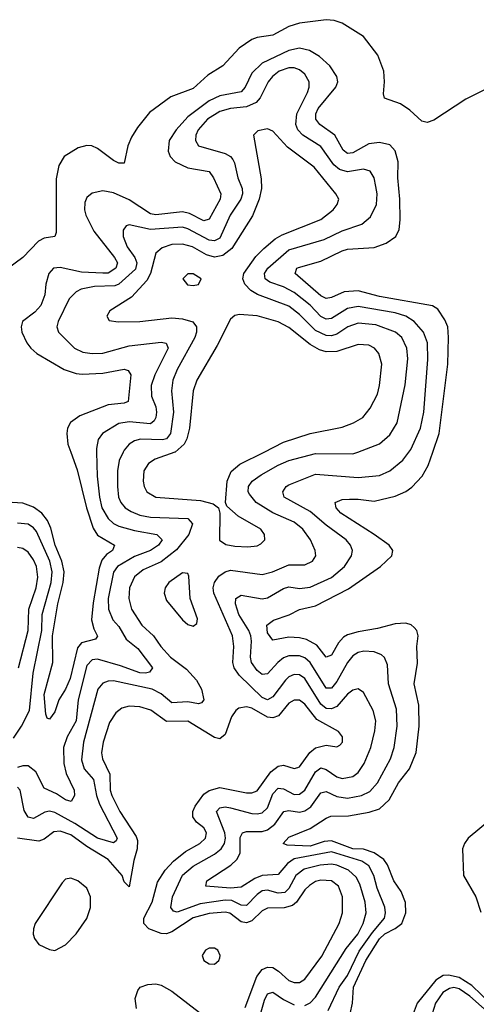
# Model space of a CAD drawing. Header units: inches. Extents: x 1694797 to 1849917, y 907313 to 1017959.
# Tile 583 of 656: x 1827358 to 1829075, y 927926 to 931624. Entities that reach past the tile are written whole.
import ezdxf

# ---------------------------------------------------------------- set-up
doc = ezdxf.new("R2010")
doc.units = ezdxf.units.IN
doc.header["$MEASUREMENT"] = 0
doc.layers.add('B8922', color=7, linetype='Continuous')
doc.layers.add('B8923', color=7, linetype='Continuous')

msp = doc.modelspace()

# ---------------------------------------------------------------- linework, layer by layer
at = {"layer": 'B8922', "color": 5}
for points, elevation in [([(1827550, 930000), (1827573.7, 929933.7), (1827608.7, 929790), (1827634.1, 929714.1), (1827650, 929688), (1827714, 929650), (1827706.2, 929630), (1827684.4, 929615.6), (1827666, 929594), (1827656.5, 929563.5), (1827633.6, 929433.6), (1827628.1, 929370), (1827636.6, 929336.6), (1827650.9, 929309.1), (1827642.2, 929297.8), (1827590, 929283.2), (1827574.8, 929265.2), (1827547.6, 929150), (1827530, 929109.1), (1827504.7, 929070), (1827490, 929024), (1827470, 928996.9), (1827461, 929001), (1827456.2, 929016.2), (1827450.4, 929090), (1827482.3, 929210), (1827481.5, 929310), (1827500.9, 929430), (1827521.7, 929510), (1827525.4, 929550), (1827516.2, 929590), (1827491.2, 929650), (1827474.7, 929714.7), (1827462.7, 929742.7), (1827441.4, 929770), (1827410, 929792.5), (1827370, 929808.6), (1827330, 929809.9)], 620), ([(1827647, 930000), (1827648.7, 929910), (1827657.6, 929830), (1827667.2, 929790), (1827690, 929750), (1827710, 929731.5), (1827730, 929721.7), (1827790, 929705.2), (1827872.8, 929690), (1827893.1, 929670), (1827879.1, 929650), (1827850, 929630.7), (1827790, 929608.3), (1827725.2, 929570), (1827710, 929548.7), (1827689.8, 929449.8), (1827691.2, 929410), (1827708.2, 929370), (1827730, 929345), (1827757.5, 929297.5), (1827802, 929262), (1827857.7, 929190), (1827846.3, 929173.7), (1827830.6, 929169.4), (1827810, 929170.7), (1827737.4, 929197.4), (1827650, 929221.9), (1827630, 929219.2), (1827610, 929198.2), (1827577.3, 929070), (1827569.7, 928990), (1827535.9, 928930), (1827522.4, 928890), (1827524.2, 928830), (1827532.5, 928792.5), (1827563, 928730), (1827563.7, 928710), (1827551.8, 928688.2), (1827530, 928693.9), (1827496.2, 928716.2), (1827450, 928737.8), (1827418.8, 928798.8), (1827390, 928821.4), (1827370, 928821.7), (1827350, 928814.8)], 640), ([(1827746.8, 930000), (1827732.4, 929967.6), (1827725.9, 929930), (1827725, 929870), (1827728.9, 929830), (1827738.1, 929810), (1827754.8, 929790), (1827776.5, 929776.5), (1827810, 929763.4), (1827850, 929755.6), (1827990, 929750.1), (1828007.8, 929730), (1827993.1, 929690), (1827947.1, 929632.9), (1827890, 929587.1), (1827822.1, 929557.9), (1827790, 929531.3), (1827770.1, 929490), (1827768.2, 929450), (1827778.3, 929410), (1827817.4, 929350), (1827860.4, 929310), (1827888.6, 929270), (1827925, 929230), (1827984.3, 929184.3), (1828022.7, 929142.7), (1828041, 929110), (1828050.1, 929070), (1828041.3, 929058.7), (1828030, 929055), (1827990, 929062.1), (1827930, 929057.9), (1827890, 929091.5), (1827855.7, 929110), (1827710, 929140.8), (1827690, 929139.9), (1827670, 929132), (1827651.6, 929110), (1827597.4, 928910), (1827590, 928844), (1827599.7, 928810), (1827635.8, 928770), (1827646.3, 928710), (1827657.7, 928677.7), (1827723.8, 928550), (1827720.3, 928539.7), (1827710, 928531.9), (1827650, 928550.3), (1827565.5, 928605.5), (1827490, 928646.2), (1827470, 928650.9), (1827452, 928648), (1827410, 928623.6), (1827390, 928628.8), (1827374, 928654), (1827360.2, 928730), (1827350, 928741.6)], 660), ([(1827941.7, 930000), (1827940.8, 929999.2), (1827866.8, 929973.2), (1827842.5, 929957.5), (1827824.8, 929930), (1827821.9, 929890), (1827825.8, 929870), (1827836.3, 929850), (1827870, 929830.1), (1828037.9, 929817.9), (1828085.6, 929805.6), (1828104.9, 929790), (1828110.3, 929770.3), (1828109.2, 929669.2), (1828133.2, 929653.2), (1828166.6, 929646.6), (1828215.8, 929644.2), (1828250, 929648.1), (1828264.9, 929655.1), (1828279.8, 929670), (1828278.5, 929690), (1828265, 929710), (1828179.4, 929759.4), (1828136.4, 929796.4), (1828131.4, 929810), (1828138.2, 929890), (1828153.1, 929926.9), (1828185.9, 929954.1), (1828276.6, 930000)], 680), ([(1828430, 927922), (1828450, 927931.5), (1828470, 927952.5), (1828584.8, 928135.2), (1828629.6, 928190), (1828648.7, 928230), (1828660.7, 928270), (1828656.5, 928310), (1828637.1, 928377.1), (1828623.4, 928403.4), (1828594.2, 928430), (1828550, 928448.8), (1828530, 928452.3), (1828488, 928448), (1828426.9, 928433.1), (1828395.8, 928410), (1828370, 928360.9), (1828354.2, 928345.8), (1828330, 928343.9), (1828290, 928354.1), (1828270, 928351.7), (1828250, 928338.9), (1828210, 928296.6), (1828190, 928298.7), (1828155.4, 928315.4), (1828130, 928317.1), (1828036.6, 928303.4), (1827950, 928272.2), (1827935.8, 928275.8), (1827926.3, 928290), (1827932.5, 928330), (1827970, 928410.6), (1828010, 928445.2), (1828090.6, 928489.4), (1828115, 928510), (1828127.9, 928530), (1828131.5, 928550), (1828128.9, 928570), (1828097.7, 928650), (1828110, 928664.3), (1828130, 928667.6), (1828150, 928664.3), (1828230, 928643.1), (1828250, 928640.8), (1828270, 928644.9), (1828290, 928663.6), (1828310, 928716.4), (1828330, 928738.2), (1828350, 928734.9), (1828390, 928713.4), (1828410, 928715.7), (1828430, 928730.6), (1828470, 928798.8), (1828490, 928813.6), (1828510, 928808.1), (1828550, 928779.7), (1828570, 928774.2), (1828610, 928781.8), (1828630, 928796.6), (1828652.5, 928830), (1828677.5, 928890), (1828693.5, 928953.5), (1828696.2, 928990), (1828687.2, 929030), (1828650, 929097.2), (1828630, 929110.7), (1828610, 929105.6), (1828590, 929091.1), (1828550, 929044.6), (1828530, 929035.2), (1828510, 929037.2), (1828490, 929053.1), (1828430, 929149), (1828410, 929163.3), (1828390, 929164.6), (1828370, 929155.4), (1828357, 929143), (1828310, 929080.9), (1828290, 929069.9), (1828270, 929077.8), (1828182.7, 929162.7), (1828164.4, 929190), (1828158.6, 929210), (1828162.7, 929270), (1828157.4, 929310), (1828087.8, 929470), (1828085.3, 929490), (1828089.7, 929510.3), (1828106.1, 929533.9), (1828130, 929550.6), (1828150, 929556.5), (1828270, 929539.6), (1828308.3, 929550), (1828370, 929575.9), (1828430, 929575.9), (1828458.8, 929590), (1828471.4, 929610), (1828469, 929630), (1828451, 929670), (1828422.8, 929710), (1828390, 929736.7), (1828310, 929772), (1828246.6, 929810), (1828221.2, 929841.2), (1828217.3, 929850), (1828218.5, 929870), (1828231.8, 929890), (1828265.1, 929914.9), (1828330, 929951.3), (1828370, 929968), (1828470, 929994.2), (1828610, 929992.7), (1828628.8, 930000)], 660), ([(1828517.6, 927902.4), (1828559, 927990), (1828590, 928034), (1828634.6, 928125.4), (1828683.7, 928196.3), (1828728.8, 928250), (1828733.1, 928270), (1828730.9, 928290.9), (1828701.8, 928361.8), (1828689.6, 928410), (1828670, 928446.1), (1828643.8, 928463.8), (1828530, 928499.2), (1828390, 928472.4), (1828364.9, 928455.1), (1828330, 928413.1), (1828270, 928409.7), (1828241.5, 928398.5), (1828190, 928365.9), (1828150, 928362.1), (1828058, 928370), (1828060.8, 928390), (1828151.1, 928448.9), (1828173.6, 928470), (1828186.1, 928493.9), (1828187, 928553), (1828195.6, 928570), (1828210, 928574.9), (1828270, 928575.3), (1828290, 928581.9), (1828316.9, 928603.1), (1828350.3, 928649.7), (1828370, 928653.5), (1828410, 928647.1), (1828430, 928652.2), (1828452, 928668), (1828490, 928720.8), (1828510, 928725.7), (1828550, 928706.9), (1828590, 928700.6), (1828643.1, 928710), (1828674.8, 928725.2), (1828702.5, 928757.5), (1828752.1, 928847.9), (1828766.1, 928890), (1828777.3, 928970), (1828773.9, 929033.9), (1828743.9, 929130), (1828741, 929201), (1828728.7, 929228.7), (1828718, 929238), (1828690, 929249.9), (1828651.9, 929251.9), (1828630, 929246.8), (1828610, 929234.4), (1828590, 929209.9), (1828550, 929137.8), (1828530, 929112.8), (1828510, 929113.7), (1828450, 929210), (1828430, 929227.4), (1828410, 929235.1), (1828370, 929234.9), (1828350, 929226.7), (1828328.2, 929210), (1828290, 929167), (1828270, 929164.6), (1828250, 929180.2), (1828229.6, 929210), (1828225.3, 929230), (1828229.6, 929290), (1828226.4, 929310), (1828218.9, 929330), (1828181.7, 929390), (1828168.9, 929430), (1828169.9, 929450.1), (1828190, 929462.2), (1828270, 929449.3), (1828290, 929452.4), (1828350, 929487.5), (1828370, 929493.9), (1828410, 929488), (1828450, 929492.5), (1828530, 929529.1), (1828578.8, 929570), (1828605.5, 929610), (1828608.7, 929630), (1828601.7, 929650), (1828584.7, 929670), (1828510, 929725.2), (1828450, 929777.2), (1828352.3, 929830), (1828346.9, 929850), (1828359.4, 929870), (1828370, 929877.3), (1828470, 929917.2), (1828630, 929904.1), (1828710, 929911.8), (1828749.8, 929930), (1828798.4, 929970), (1828820.8, 930000)], 640), ([(1828600.3, 927890), (1828609.2, 927930), (1828612.3, 927990), (1828658.8, 928090), (1828710, 928172.2), (1828730, 928190.5), (1828769.4, 928210.6), (1828794.5, 928230), (1828809.6, 928270), (1828808.2, 928308.2), (1828792.5, 928350), (1828764.3, 928390), (1828740.5, 928450), (1828726.3, 928470), (1828690, 928495.4), (1828650, 928508.3), (1828609.8, 928510), (1828530, 928540), (1828502, 928538), (1828450, 928519.4), (1828363.5, 928523.5), (1828348.7, 928530), (1828370, 928553.2), (1828450, 928586.9), (1828510, 928625.7), (1828527.6, 928632.4), (1828593.5, 928633.5), (1828672.2, 928647.8), (1828710, 928660.5), (1828746.6, 928693.4), (1828781.9, 928758.1), (1828823.1, 928810), (1828848.5, 928871.5), (1828860.1, 928970), (1828858.7, 929050), (1828841.3, 929130), (1828853.4, 929206.6), (1828850.8, 929270), (1828855.3, 929310), (1828850.3, 929330), (1828840.9, 929340.9), (1828830, 929350.8), (1828810, 929357.4), (1828770, 929354.8), (1828702.8, 929337.2), (1828630, 929324.7), (1828590, 929313.2), (1828575.5, 929304.5), (1828556.3, 929283.7), (1828530, 929237.5), (1828510, 929229.1), (1828474.7, 929274.7), (1828435.6, 929295.6), (1828410, 929302.4), (1828370, 929305.1), (1828310, 929293.7), (1828290, 929320.5), (1828287.5, 929350), (1828311.8, 929368.2), (1828371.4, 929388.6), (1828410, 929408.5), (1828470, 929422.8), (1828594, 929486), (1828714.5, 929570), (1828757, 929610), (1828760.7, 929630), (1828747.2, 929650), (1828690.9, 929690.9), (1828564.9, 929770), (1828547.6, 929790), (1828543.9, 929810), (1828570, 929821.2), (1828597.2, 929822.8), (1828630, 929823.1), (1828690, 929815), (1828770, 929834.2), (1828810, 929852.1), (1828832.2, 929867.8), (1828871, 929910), (1828894.1, 929950), (1828911.3, 930000)], 620), ([(1827334.2, 928925.8), (1827365, 928970), (1827394.7, 929030), (1827408.7, 929170), (1827440.6, 929330), (1827442.5, 929390), (1827476.4, 929510), (1827480.1, 929550), (1827471.4, 929590), (1827421.3, 929701.3), (1827410, 929715.7), (1827390, 929728.9), (1827350, 929732.9)], 640), ([(1827352.7, 929190), (1827389.9, 929330), (1827392.6, 929410), (1827419.4, 929490), (1827426.1, 929530), (1827420.9, 929570), (1827410, 929595.3), (1827390, 929623.4), (1827370, 929638), (1827350, 929641.7)], 660), ([(1828205.8, 927914.2), (1828249.9, 928030), (1828270, 928057.1), (1828290, 928066.1), (1828310, 928063.8), (1828330.9, 928050.9), (1828370, 928015.1), (1828390, 928007.9), (1828410, 928007.7), (1828430, 928020.1), (1828493.1, 928106.9), (1828559.1, 928230), (1828570.8, 928270), (1828571.7, 928330), (1828556.4, 928370), (1828530, 928389.9), (1828490, 928392.7), (1828470, 928387.5), (1828447.2, 928372.8), (1828430, 928355.4), (1828398.8, 928310), (1828383.1, 928296.9), (1828351.6, 928288.4), (1828290, 928286.7), (1828270, 928277.3), (1828230, 928239.3), (1828210, 928231.6), (1828190, 928235.5), (1828148.1, 928268.1), (1828130, 928272.1), (1828070, 928267.7), (1828009.6, 928250.4), (1827930, 928198.1), (1827910, 928191.1), (1827890, 928191.5), (1827843.9, 928210), (1827824.1, 928230), (1827824.9, 928250), (1827855.4, 928310), (1827875.8, 928384.2), (1827904.1, 928430), (1827936.1, 928463.9), (1827980.6, 928499.4), (1828035.4, 928530), (1828056.2, 928550), (1828060.2, 928570), (1828050, 928588.9), (1828022.8, 928610), (1828009.1, 928630), (1828009.3, 928650), (1828016.9, 928670), (1828050, 928715.2), (1828070, 928729.4), (1828110, 928739.9), (1828210, 928720.1), (1828230, 928720.1), (1828250, 928727.2), (1828301.4, 928798.6), (1828330, 928820.9), (1828350, 928824), (1828390, 928811.3), (1828404.1, 928815.9), (1828410, 928818.4), (1828448.1, 928871.9), (1828470, 928889.3), (1828510, 928899.8), (1828550, 928893.1), (1828560.9, 928899.1), (1828571.7, 928910), (1828571.7, 928930), (1828556.9, 928950), (1828475.2, 928995.2), (1828430, 929053), (1828410, 929068.3), (1828390, 929068.8), (1828370, 929056.9), (1828330.3, 929009.7), (1828310, 929002.2), (1828290, 929004.7), (1828230, 929037.7), (1828210, 929043.6), (1828181.9, 929038.1), (1828170, 929029.8), (1828154.4, 929005.6), (1828130, 928939.3), (1828110, 928923), (1828090, 928927.5), (1827990, 928989), (1827910, 928987.6), (1827851, 929031), (1827810, 929042.8), (1827770, 929045.2), (1827741.5, 929038.5), (1827718.9, 929021.1), (1827695.9, 928984.1), (1827671.5, 928910), (1827665.5, 928870), (1827668.5, 928848.5), (1827696.6, 928790), (1827698.3, 928730), (1827703.7, 928710), (1827733.8, 928650), (1827795.7, 928555.7), (1827801, 928541), (1827800, 928510), (1827786.3, 928466.3), (1827770, 928366.9), (1827750, 928386), (1827742.6, 928410), (1827689.8, 928469.8), (1827610, 928518.5), (1827550, 928561.9), (1827510, 928576.7), (1827486.3, 928573.7), (1827450, 928545.8), (1827430, 928538.6), (1827350, 928550.4)], 680), ([(1829190, 928671.7), (1829044.4, 928550), (1829029.7, 928530), (1829023, 928510), (1829026.6, 928410), (1829073, 928330), (1829091.9, 928271.9)], 620), ([(1829130, 927926.5), (1829057.1, 927997.1), (1829010, 928026.9), (1828970, 928035.7), (1828950, 928034.4), (1828922.7, 928017.3), (1828851.8, 927930), (1828837.6, 927890)], 620), ([(1827796.4, 927910), (1827791.6, 927948.4), (1827802, 927978), (1827811, 927990), (1827839.1, 928000.9), (1827870, 928002.5), (1827890, 927997.5), (1827930, 927975.3), (1828050, 927883.4)], 680), ([(1829171, 927850), (1829050, 927957.2), (1829010, 927984.3), (1828990, 927989.3), (1828974, 927986), (1828948.2, 927970), (1828920.8, 927930), (1828908.7, 927890)], 640), ([(1828260.3, 927879.7), (1828278.4, 927941.6), (1828290, 927965.6), (1828310, 927971.1), (1828350, 927943.9), (1828390, 927924.7)], 660)]:
    msp.add_lwpolyline(points, dxfattribs=dict(at, elevation=elevation))
for points, elevation in [([(1827970, 929546.9), (1827919.1, 929510), (1827904.5, 929490), (1827901.2, 929470), (1827910, 929442.6), (1827970, 929370.4), (1827990, 929352.7), (1828010, 929346.4), (1828024.1, 929355.9), (1828026.8, 929373.2), (1827998.5, 929450), (1827994, 929534), (1827990, 929543.7)], 680), ([(1827550, 928399.5), (1827530, 928396.1), (1827517.3, 928382.7), (1827416.2, 928230), (1827409.1, 928210), (1827407.9, 928190), (1827413.3, 928173.3), (1827430, 928150.4), (1827470, 928132.2), (1827490, 928128.5), (1827530, 928148.9), (1827570, 928191.3), (1827610, 928248.6), (1827624.5, 928290), (1827624, 928330), (1827610, 928361.8), (1827576.8, 928390)], 720), ([(1828090, 928137.1), (1828070, 928136.5), (1828055.8, 928130), (1828043.9, 928110), (1828050.4, 928090), (1828070, 928077.8), (1828090, 928077.4), (1828106, 928090), (1828110, 928101), (1828111.6, 928110), (1828103, 928130)], 720)]:
    msp.add_lwpolyline(points, close=True, dxfattribs=dict(at, elevation=elevation))
at = {"layer": 'B8923', "color": 5}
for points, elevation in [([(1829124.8, 931370), (1829035.4, 931324.6), (1828914.2, 931245.8), (1828890, 931237.7), (1828870, 931242.6), (1828824.1, 931284.1), (1828790, 931307.7), (1828729.4, 931329.4), (1828725.6, 931345.6), (1828729.6, 931390), (1828726.2, 931430), (1828704, 931490), (1828650, 931560.4), (1828570.4, 931610.4), (1828540.5, 931620.5), (1828510, 931623.6), (1828410, 931610.4), (1828370, 931598.3), (1828310, 931565.5), (1828250, 931556.4), (1828230, 931549), (1828182.8, 931517.2), (1828121.6, 931450), (1828064.9, 931415.1), (1828010, 931365.1), (1827925.8, 931334.2), (1827845.4, 931274.6), (1827800.9, 931219.1), (1827777.9, 931182.1), (1827764, 931150), (1827750, 931084.2), (1827730, 931084.9), (1827710, 931094.5), (1827650, 931139.9), (1827629.5, 931149.5), (1827610, 931151.4), (1827577.8, 931142.2), (1827524.6, 931110), (1827504.4, 931075.6), (1827494.5, 931025.5), (1827495.1, 930824.9), (1827490.2, 930810), (1827450, 930803.1), (1827428.3, 930791.7), (1827369.6, 930730), (1827311.7, 930688.3)], 580), ([(1828911.3, 930000), (1828935.4, 930070), (1828967, 930330), (1828970.3, 930429.7), (1828966.9, 930470), (1828956.1, 930496.1), (1828930, 930536.8), (1828910, 930549.3), (1828710, 930584.2), (1828630, 930604.9), (1828578.1, 930601.9), (1828530, 930579.9), (1828510, 930577), (1828490, 930586.3), (1828393.8, 930670), (1828399.3, 930690), (1828406.4, 930693.6), (1828490, 930716.2), (1828570, 930755.1), (1828590, 930761.2), (1828690, 930767.7), (1828735.8, 930784.2), (1828772, 930810), (1828784.9, 930835.1), (1828788.5, 930871.5), (1828787.5, 930950), (1828779.3, 931030), (1828781, 931090), (1828770, 931131.6), (1828750, 931154), (1828710, 931162.8), (1828670, 931157.1), (1828610, 931123), (1828590, 931121), (1828573.5, 931133.5), (1828542, 931190), (1828485.7, 931230), (1828470.8, 931250), (1828470.7, 931270), (1828480.1, 931290), (1828546.2, 931370), (1828553.5, 931390), (1828550.5, 931410), (1828524.2, 931450), (1828485.3, 931485.3), (1828447.6, 931507.6), (1828410, 931516.7), (1828370, 931508.3), (1828270, 931460.8), (1828230, 931422.4), (1828205.3, 931370), (1828190, 931353.1), (1828110, 931337.6), (1828070, 931318.9), (1827990, 931259.2), (1827946.1, 931210), (1827920.3, 931170), (1827916, 931130), (1827924.1, 931110), (1827942.4, 931090), (1827990, 931067.6), (1828070, 931053), (1828086.1, 931030), (1828114.3, 930970), (1828111.8, 930950), (1828070, 930874), (1828050, 930868.2), (1827995.7, 930895.7), (1827970, 930902.1), (1827870, 930890.7), (1827850, 930894.5), (1827770, 930946.8), (1827710, 930973.5), (1827670, 930981.4), (1827630, 930972.5), (1827610, 930955.4), (1827602.8, 930937.2), (1827601.5, 930910), (1827606.2, 930890), (1827636.8, 930830), (1827714.7, 930730), (1827725.4, 930710), (1827719.5, 930690), (1827690, 930671.7), (1827670, 930671.2), (1827590, 930675.4), (1827510, 930693.2), (1827485.2, 930690), (1827467, 930670), (1827456.5, 930630), (1827452.2, 930590), (1827437.5, 930550), (1827414.7, 930525.3), (1827368.4, 930490), (1827362.8, 930470), (1827366, 930450), (1827384.8, 930410), (1827399.8, 930390), (1827422.7, 930370), (1827524.7, 930310), (1827570, 930294.6), (1827592.8, 930292.8), (1827670, 930296.5), (1827750.6, 930310.6), (1827765.8, 930305.8), (1827775.3, 930290), (1827765, 930190), (1827750, 930183.1), (1827690, 930177.8), (1827584.3, 930135.7), (1827548.7, 930111.3), (1827537.1, 930090), (1827534.5, 930070), (1827539.2, 930030), (1827550, 930000)], 620), ([(1828820.8, 930000), (1828828.3, 930010), (1828864.8, 930090), (1828876.8, 930150), (1828892.5, 930347.5), (1828891.6, 930410), (1828876.2, 930450), (1828841.3, 930490), (1828809.7, 930509.7), (1828770, 930522.8), (1828630, 930546.6), (1828590, 930539.3), (1828530, 930501.9), (1828510, 930499.1), (1828490, 930508.9), (1828450, 930551.3), (1828390, 930599.1), (1828350, 930619.9), (1828298.3, 930638.3), (1828280.4, 930650), (1828278.2, 930670), (1828290.7, 930690), (1828370, 930759.9), (1828502.2, 930797.8), (1828570, 930831), (1828644.3, 930855.7), (1828677.1, 930882.9), (1828699.4, 930930), (1828701.6, 930970), (1828697.3, 930997.3), (1828689.9, 931029.9), (1828675.3, 931055.3), (1828650, 931061.7), (1828590, 931052.2), (1828560.4, 931060.4), (1828539.1, 931079.1), (1828490, 931146.8), (1828422.2, 931190), (1828403.3, 931210), (1828396.4, 931230), (1828399.6, 931270), (1828440.1, 931350), (1828446, 931370), (1828446, 931390), (1828430, 931419.1), (1828410, 931435.2), (1828390, 931442.3), (1828370, 931443), (1828333.7, 931430), (1828307.9, 931410), (1828292.2, 931390), (1828261.9, 931330), (1828247.1, 931312.9), (1828210, 931296.2), (1828150, 931290.2), (1828110, 931279.3), (1828064.2, 931250), (1828029.2, 931210), (1828020.4, 931190), (1828018.8, 931170), (1828030.1, 931150.1), (1828130, 931120.8), (1828150.4, 931110.4), (1828159.1, 931099.1), (1828166, 931086), (1828177.7, 931030), (1828193.8, 930990), (1828194.9, 930970), (1828189.4, 930950), (1828149, 930890), (1828110, 930803.4), (1828090, 930792.9), (1828070, 930796.2), (1827990, 930838.8), (1827970, 930844.8), (1827850, 930835.3), (1827770, 930853.7), (1827758, 930850), (1827746.4, 930833.6), (1827746.3, 930810), (1827761.3, 930770), (1827790.7, 930730), (1827797.9, 930710), (1827793.7, 930686.3), (1827730, 930630.3), (1827715.8, 930624.2), (1827638.6, 930621.4), (1827589, 930611), (1827570, 930602), (1827544.4, 930575.6), (1827502.1, 930490), (1827497.7, 930470), (1827503.9, 930450), (1827563.8, 930390), (1827595.6, 930375.6), (1827630, 930369.7), (1827670, 930370.9), (1827770, 930398.7), (1827890, 930412), (1827908.6, 930408.6), (1827915.4, 930390), (1827865.6, 930290), (1827851.6, 930250), (1827853.5, 930210), (1827869.7, 930170), (1827872.1, 930150), (1827870.1, 930130), (1827863, 930117), (1827850, 930106.5), (1827770, 930114), (1827730, 930107.1), (1827669.2, 930070), (1827653.2, 930046.8), (1827646.8, 930013.2), (1827647, 930000)], 640), ([(1828628.8, 930000), (1828710, 930031.4), (1828750, 930065), (1828776.4, 930110), (1828807.5, 930252.5), (1828816.6, 930350), (1828813.4, 930390), (1828794, 930430), (1828770.5, 930450.5), (1828697.2, 930477.2), (1828630, 930483.7), (1828590.9, 930470), (1828550, 930442.9), (1828530, 930436.7), (1828510, 930437.4), (1828470, 930456.3), (1828410, 930516.1), (1828370, 930547.4), (1828251.3, 930591.2), (1828226.8, 930606.8), (1828204.5, 930630), (1828196.9, 930650), (1828200.1, 930670), (1828245.2, 930734.8), (1828275.1, 930764.9), (1828318.8, 930801.2), (1828344.2, 930815.8), (1828490, 930873.4), (1828536.3, 930910), (1828551.6, 930930), (1828557.7, 930950), (1828546.3, 930970), (1828465.2, 931070), (1828364.7, 931144.7), (1828310, 931205.1), (1828290, 931214), (1828253.3, 931206.7), (1828237.4, 931190), (1828265.7, 931025.7), (1828266.3, 930990), (1828257.9, 930950), (1828232.6, 930887.4), (1828155.6, 930764.4), (1828122.1, 930737.9), (1828090, 930731.9), (1828060.3, 930740.3), (1828007.3, 930770), (1827970, 930780.8), (1827930, 930778.9), (1827893.1, 930766.9), (1827870, 930746.2), (1827849.4, 930670), (1827836.1, 930643.9), (1827778.4, 930581.6), (1827696.5, 930530), (1827685.3, 930510), (1827694, 930494), (1827728.6, 930488.6), (1827810, 930489.6), (1827930, 930504), (1827970, 930500.8), (1828008.4, 930488.4), (1828022, 930470), (1828022.4, 930450), (1828015.9, 930430), (1827949.3, 930310), (1827933.8, 930270), (1827928.1, 930230), (1827936.3, 930150), (1827925.3, 930070), (1827910.1, 930050), (1827894.6, 930045.4), (1827812.1, 930047.9), (1827790, 930042.4), (1827768.8, 930030), (1827750, 930007.1), (1827746.8, 930000)], 660), ([(1828276.6, 930000), (1828350, 930037.1), (1828450, 930070.1), (1828570, 930093.2), (1828612.6, 930110), (1828647.6, 930130), (1828674.9, 930165.1), (1828702.4, 930217.6), (1828710.9, 930250), (1828719, 930330), (1828708.3, 930370), (1828691.6, 930390), (1828670, 930401.1), (1828630, 930404.4), (1828550, 930377.4), (1828510, 930376.9), (1828484.4, 930384.4), (1828450, 930403.3), (1828370, 930467.9), (1828330, 930489.5), (1828250, 930511.6), (1828183.9, 930516.1), (1828167, 930513), (1828150, 930498.7), (1828099.6, 930400.4), (1828023.3, 930270), (1828010.5, 930229.5), (1827995.6, 930090), (1827986.4, 930050), (1827976.6, 930030), (1827941.7, 930000)], 680)]:
    msp.add_lwpolyline(points, dxfattribs=dict(at, elevation=elevation))
at = {"layer": 'B8923', "color": 5, "elevation": 680}
msp.add_lwpolyline([(1828010, 930669.6), (1827990, 930669.4), (1827970.6, 930650), (1827988.3, 930628.3), (1828010, 930624.9), (1828030, 930628.7), (1828039.5, 930650)], close=True, dxfattribs=at)

doc.saveas('drawing.dxf')
